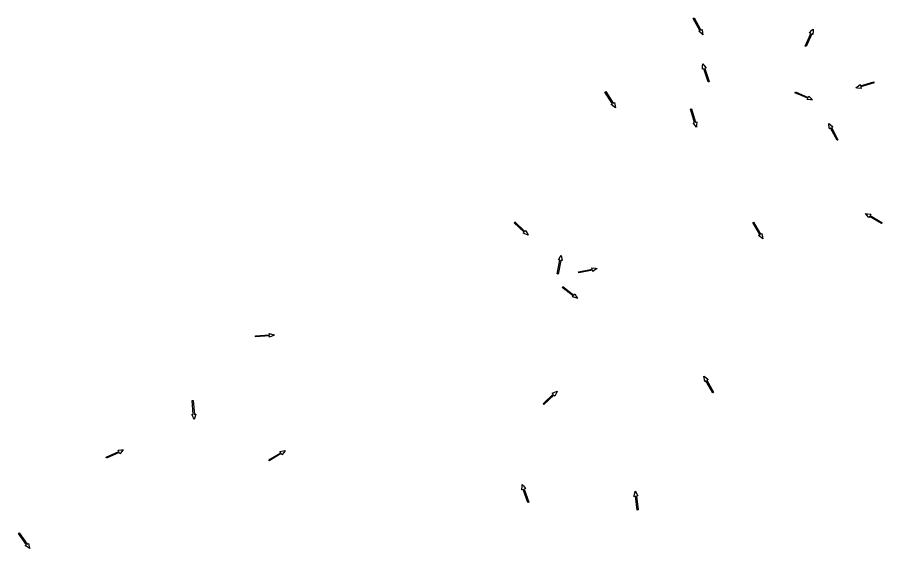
# Model space of a CAD drawing. Extents: x 465700 to 483515, y 488970 to 507540.
# Drawn here: x 472958 to 475145, y 506193 to 507540 of the extents above; entities that cross this region are included whole.
import ezdxf

# ---------------------------------------------------------------- set-up
doc = ezdxf.new("R2010")
doc.units = 0
doc.layers.add('Default', color=7, linetype='Continuous')
doc.layers.add('Exist Plan Preparation Drainage Flow Arrows', color=7, linetype='Continuous')

# ---------------------------------------------------------------- blocks, each defined once
blk = doc.blocks.new('Existing ground flow arrow')
at = {"layer": 'Default'}
blk.add_line((2.5, -4.3), (2.5, -4.3), dxfattribs=at)
blk.add_lwpolyline([(-1.3, -47.2), (-1.3, -12.5), (-4.8, -12.5), (-1.7, -4.3), (0, 0), (1.7, -4.3), (4.8, -12.5), (1.3, -12.5), (1.3, -47.2), (0, -47.2)], close=True, dxfattribs=at)

msp = doc.modelspace()

# ---------------------------------------------------------------- block references
at = {"layer": 'Exist Plan Preparation Drainage Flow Arrows'}
for p, xscale, yscale, rotation in [((474690.5, 507496.3), 1.0124070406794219, 1.0124070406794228, -151.17901392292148), ((474969.7, 507510.8), 1.0124070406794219, 1.0124070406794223, -23.829558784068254), ((474690.4, 507422.6), 1.0124070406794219, 1.0124070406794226, 18.257798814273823), ((475077.2, 507361.7), 1.0124070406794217, 1.0124070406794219, 106.78253985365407), ((474469.9, 507311.5), 1.0124070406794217, 1.0124070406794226, -147.4870845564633), ((474968, 507331.8), 1.0124070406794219, 1.012407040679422, -112.85987146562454), ((474674.4, 507262.8), 1.0124070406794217, 1.012407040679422, -163.77535209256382), ((475008.8, 507272.1), 1.0124070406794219, 1.0124070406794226, 27.68802381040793), ((475101.6, 507044.2), 1.0124070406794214, 1.0124070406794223, 59.495382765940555), ((474249.3, 506988.8), 1.0124070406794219, 1.0124070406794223, -133.41404859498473), ((474842, 506980.3), 1.0124070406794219, 1.0124070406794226, -149.53292422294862), ((474332.6, 506938), 1.0124070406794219, 1.0124070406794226, -10.685754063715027), ((474423.6, 506904.5), 1.0124070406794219, 1.0124070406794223, -78.4712732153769), ((474373.9, 506829), 1.0124070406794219, 1.0124070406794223, -127.17104463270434), ((473607.8, 506736.6), 1.0124070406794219, 1.0124070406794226, -86.26133822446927), ((474693.5, 506632.7), 1.0124070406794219, 1.0124070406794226, 28.981990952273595), ((474322.3, 506594.4), 1.0124070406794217, 1.0124070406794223, -46.29924210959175), ((473405, 506523.1), 1.0124070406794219, 1.0124070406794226, -175.50997966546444), ((473226.3, 506445.9), 1.0124070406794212, 1.0124070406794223, -65.69938219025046), ((473635.2, 506444.1), 1.012407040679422, 1.0124070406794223, -59.276032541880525), ((474234.1, 506358.4), 1.0124070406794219, 1.0124070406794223, 18.34325448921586), ((474519.8, 506341.3), 1.0124070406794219, 1.0124070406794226, 7.077467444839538), ((472989.3, 506196.1), 1.0124070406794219, 1.012407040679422, -144.8682359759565)]:
    msp.add_blockref('Existing ground flow arrow', p, dxfattribs=dict(at, xscale=xscale, yscale=yscale, rotation=rotation))

doc.saveas('drawing.dxf')
